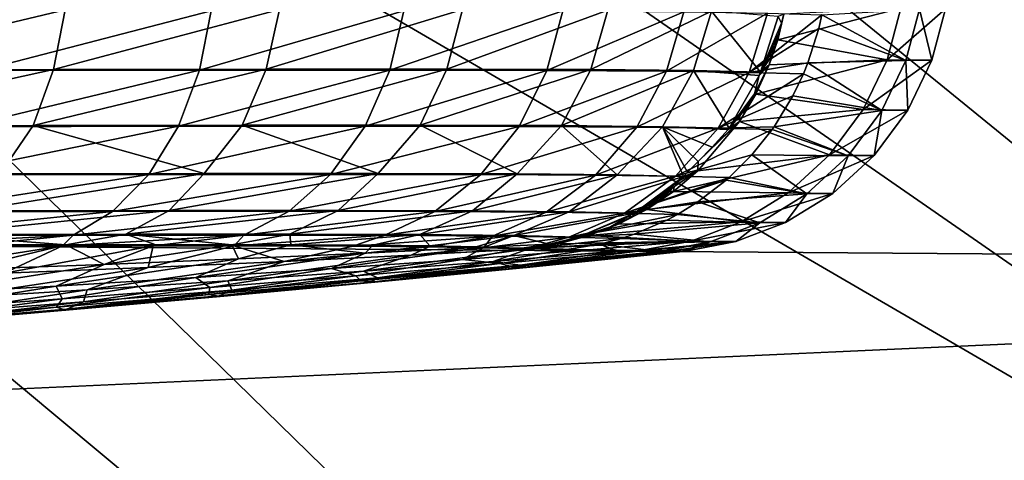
# Model space of a CAD drawing. Header units: metres. Extents: x -109 to 109, y -19 to 107.
# Tile 296 of 315: x 94.21 to 98.22, y -0.97 to 0.83. Entities that reach past the tile are written whole.
import ezdxf

# ---------------------------------------------------------------- set-up
doc = ezdxf.new("R2010")
doc.units = ezdxf.units.M
doc.layers.add('solid_21_412_310_XXX', color=7, linetype='CONTINUOUS')

msp = doc.modelspace()

# ---------------------------------------------------------------- linework, layer by layer
at = {"layer": 'solid_21_412_310_XXX'}
for points in [[(104.017494, -0.025913, 65.860069), (91.482483, 5.837275, 60.82386), (91.93364, 6.832995, 60.82386)], [(105.328194, 3.138393, 65.860069), (104.017494, -0.025913, 65.860069), (91.93364, 6.832995, 60.82386)], [(102.360748, -3.023567, 65.860069), (90.967171, 4.873193, 60.82386), (91.482483, 5.837275, 60.82386)], [(104.017494, -0.025913, 65.860069), (102.360748, -3.023567, 65.860069), (91.482483, 5.837275, 60.82386)], [(102.360748, -3.023567, 65.860069), (90.389908, 3.944878, 60.82386), (90.967171, 4.873193, 60.82386)], [(100.378792, -5.816883, 65.860069), (89.753166, 3.056306, 60.82386), (90.389908, 3.944878, 60.82386)], [(102.360748, -3.023567, 65.860069), (100.378792, -5.816883, 65.860069), (90.389908, 3.944878, 60.82386)], [(46.424351, 3.370162, 71.355003), (47.63007, 0.256397, 71.355003), (106.461197, 3.02752, 71.355003)], [(100.378792, -5.816883, 65.860069), (89.059669, 2.211281, 60.82386), (89.753166, 3.056306, 60.82386)], [(47.63007, 0.256397, 71.355003), (105.859047, 1.405282, 71.355003), (106.461197, 3.02752, 71.355003)], [(98.096535, -8.370722, 65.860069), (88.312393, 1.413422, 60.82386), (89.059669, 2.211281, 60.82386)], [(100.378792, -5.816883, 65.860069), (98.096535, -8.370722, 65.860069), (89.059669, 2.211281, 60.82386)], [(47.63007, 0.256397, 71.355003), (105.169128, -0.181634, 71.355003), (105.859047, 1.405282, 71.355003)], [(95.542702, -10.652973, 65.860069), (87.514534, 0.666146, 60.82386), (88.312393, 1.413422, 60.82386)], [(98.096535, -8.370722, 65.860069), (95.542702, -10.652973, 65.860069), (88.312393, 1.413422, 60.82386)], [(94.393547, 0.865992, 11.989956), (93.367905, 0.62198, 12.687929), (94.347107, 0.62357, 11.928825)], [(94.393547, 0.865992, 11.989956), (93.40435, 0.864235, 12.755496), (93.367905, 0.62198, 12.687929)], [(94.988487, 0.862432, -10.923834), (94.941299, 0.620354, -10.863158), (94.051201, 0.618773, -11.634346)], [(94.087761, 0.860639, -11.702121), (94.988487, 0.862432, -10.923834), (94.051201, 0.618773, -11.634346)], [(95.267342, 0.867361, 11.097756), (94.347107, 0.62357, 11.928825), (95.212112, 0.624843, 11.044469)], [(95.267342, 0.867361, 11.097756), (94.393547, 0.865992, 11.989956), (94.347107, 0.62357, 11.928825)], [(95.772537, 0.863052, -10.023523), (95.715881, 0.620906, -9.971864), (94.941299, 0.620354, -10.863158)], [(94.988487, 0.862432, -10.923834), (95.772537, 0.863052, -10.023523), (94.941299, 0.620354, -10.863158)], [(96.011978, 0.867567, 10.086966), (95.212112, 0.624843, 11.044469), (95.948944, 0.625066, 10.043359)], [(96.011978, 0.867567, 10.086966), (95.267342, 0.867361, 11.097756), (95.212112, 0.624843, 11.044469)], [(95.772537, 0.863052, -10.023523), (96.420334, 0.862005, -9.017041), (95.715881, 0.620906, -9.971864)], [(96.420334, 0.862005, -9.017041), (96.355736, 0.61996, -8.976201), (95.715881, 0.620906, -9.971864)], [(96.604263, 0.865576, 8.973665), (96.011978, 0.867567, 10.086966), (95.948944, 0.625066, 10.043359)], [(96.604263, 0.865576, 8.973665), (95.948944, 0.625066, 10.043359), (96.534904, 0.623298, 8.941531)], [(96.420334, 0.862005, -9.017041), (96.913506, 0.858696, -7.932732), (96.355736, 0.61996, -8.976201)], [(96.913506, 0.858696, -7.932732), (96.84317, 0.616963, -7.903735), (96.355736, 0.61996, -8.976201)], [(97.025581, 0.860558, 7.801952), (96.604263, 0.865576, 8.973665), (96.534904, 0.623298, 8.941531)], [(97.025581, 0.860558, 7.801952), (96.534904, 0.623298, 8.941531), (96.952301, 0.618721, 7.781265)], [(96.913506, 0.858696, -7.932732), (97.253418, 0.853131, -6.820334), (96.84317, 0.616963, -7.903735)], [(97.253418, 0.853131, -6.820334), (97.179916, 0.611883, -6.802095), (96.84317, 0.616963, -7.903735)], [(97.025581, 0.860558, 7.801952), (96.952301, 0.618721, 7.781265), (97.225876, 0.612202, 6.64111)], [(97.297707, 0.839966, 6.654382), (97.025581, 0.860558, 7.801952), (97.225876, 0.612202, 6.64111)], [(97.253418, 0.853131, -6.820334), (97.475136, 0.846311, -5.738692), (97.179916, 0.611883, -6.802095)], [(97.179916, 0.611883, -6.802095), (97.475136, 0.846311, -5.738692), (97.462814, 0.791023, -5.736848)], [(97.296577, 0.744118, 6.53704), (97.797493, 0.87366, 3.490627), (97.320656, 0.848227, 6.550627)], [(97.296577, 0.744118, 6.53704), (97.741035, 0.663315, 3.484658), (97.797493, 0.87366, 3.490627)], [(97.296577, 0.744118, 6.53704), (97.320656, 0.848227, 6.550627), (97.299759, 0.770686, 6.559823)], [(97.311104, 0.812829, 6.558282), (97.320656, 0.848227, 6.550627), (97.297707, 0.839966, 6.654382)], [(97.299759, 0.770686, 6.559823), (97.320656, 0.848227, 6.550627), (97.311104, 0.812829, 6.558282)], [(97.816872, 0.659518, -2.677754), (97.462814, 0.791023, -5.736848), (97.475136, 0.846311, -5.738692)], [(97.873238, 0.86948, -2.682392), (97.816872, 0.659518, -2.677754), (97.475136, 0.846311, -5.738692)], [(97.979607, 0.870799, 0.405925), (97.797493, 0.87366, 3.490627), (97.741035, 0.663315, 3.484658)], [(97.979607, 0.870799, 0.405925), (97.741035, 0.663315, 3.484658), (97.923088, 0.6609, 0.405311)], [(97.923088, 0.6609, 0.405311), (97.816872, 0.659518, -2.677754), (97.873238, 0.86948, -2.682392)], [(97.979607, 0.870799, 0.405925), (97.923088, 0.6609, 0.405311), (97.873238, 0.86948, -2.682392)], [(97.311104, 0.812829, 6.558282), (97.297707, 0.839966, 6.654382), (97.225876, 0.612202, 6.64111)], [(97.299759, 0.770686, 6.559823), (97.311104, 0.812829, 6.558282), (97.225876, 0.612202, 6.64111)], [(97.179916, 0.611883, -6.802095), (97.462814, 0.791023, -5.736848), (97.418777, 0.650511, -5.72992)], [(97.28447, 0.720278, 6.559211), (97.299759, 0.770686, 6.559823), (97.225876, 0.612202, 6.64111)], [(97.296577, 0.744118, 6.53704), (97.299759, 0.770686, 6.559823), (97.28447, 0.720278, 6.559211)], [(97.816872, 0.659518, -2.677754), (97.418777, 0.650511, -5.72992), (97.462814, 0.791023, -5.736848)], [(97.296577, 0.744118, 6.53704), (97.271591, 0.679328, 6.551898), (97.26136, 0.642292, 6.531114)], [(97.296577, 0.744118, 6.53704), (97.26136, 0.642292, 6.531114), (97.741035, 0.663315, 3.484658)], [(97.296577, 0.744118, 6.53704), (97.28447, 0.720278, 6.559211), (97.271591, 0.679328, 6.551898)], [(97.271591, 0.679328, 6.551898), (97.28447, 0.720278, 6.559211), (97.225876, 0.612202, 6.64111)], [(95.542702, -10.652973, 65.860069), (86.66951, -0.027348, 60.82386), (87.514534, 0.666146, 60.82386)], [(97.179916, 0.611883, -6.802095), (97.418777, 0.650511, -5.72992), (97.400665, 0.605938, -5.726995)], [(97.200829, 0.524627, 6.553236), (97.26136, 0.642292, 6.531114), (97.219986, 0.598703, 6.639989)], [(97.206856, 0.523506, 6.520854), (97.26136, 0.642292, 6.531114), (97.200829, 0.524627, 6.553236)], [(97.206856, 0.523506, 6.520854), (97.741035, 0.663315, 3.484658), (97.26136, 0.642292, 6.531114)], [(97.206856, 0.523506, 6.520854), (97.643219, 0.459852, 3.474401), (97.741035, 0.663315, 3.484658)], [(97.26136, 0.642292, 6.531114), (97.225876, 0.612202, 6.64111), (97.219986, 0.598703, 6.639989)], [(97.26136, 0.642292, 6.531114), (97.271591, 0.679328, 6.551898), (97.225876, 0.612202, 6.64111)], [(97.719223, 0.456399, -2.669806), (97.400665, 0.605938, -5.726995), (97.418777, 0.650511, -5.72992)], [(97.816872, 0.659518, -2.677754), (97.719223, 0.456399, -2.669806), (97.418777, 0.650511, -5.72992)], [(97.923088, 0.6609, 0.405311), (97.741035, 0.663315, 3.484658), (97.643219, 0.459852, 3.474401)], [(97.923088, 0.6609, 0.405311), (97.643219, 0.459852, 3.474401), (97.825188, 0.457838, 0.404221)], [(97.825188, 0.457838, 0.404221), (97.719223, 0.456399, -2.669806), (97.816872, 0.659518, -2.677754)], [(97.923088, 0.6609, 0.405311), (97.825188, 0.457838, 0.404221), (97.816872, 0.659518, -2.677754)], [(94.347107, 0.62357, 11.928825), (93.300728, 0.393446, 12.574759), (94.263908, 0.3949, 11.826693)], [(94.347107, 0.62357, 11.928825), (93.367905, 0.62198, 12.687929), (93.300728, 0.393446, 12.574759)], [(94.941299, 0.620354, -10.863158), (94.855156, 0.391968, -10.763799), (93.981491, 0.390561, -11.522933)], [(94.051201, 0.618773, -11.634346), (94.941299, 0.620354, -10.863158), (93.981491, 0.390561, -11.522933)], [(95.212112, 0.624843, 11.044469), (94.263908, 0.3949, 11.826693), (95.114838, 0.396093, 10.955541)], [(95.212112, 0.624843, 11.044469), (94.347107, 0.62357, 11.928825), (94.263908, 0.3949, 11.826693)], [(95.715881, 0.620906, -9.971864), (95.615158, 0.392465, -9.887425), (94.855156, 0.391968, -10.763799)], [(94.941299, 0.620354, -10.863158), (95.715881, 0.620906, -9.971864), (94.855156, 0.391968, -10.763799)], [(95.948944, 0.625066, 10.043359), (95.114838, 0.396093, 10.955541), (95.839233, 0.396331, 9.970448)], [(95.948944, 0.625066, 10.043359), (95.212112, 0.624843, 11.044469), (95.114838, 0.396093, 10.955541)], [(95.715881, 0.620906, -9.971864), (96.355736, 0.61996, -8.976201), (95.615158, 0.392465, -9.887425)], [(96.355736, 0.61996, -8.976201), (96.242859, 0.391602, -8.909308), (95.615158, 0.392465, -9.887425)], [(96.534904, 0.623298, 8.941531), (95.948944, 0.625066, 10.043359), (95.839233, 0.396331, 9.970448)], [(96.534904, 0.623298, 8.941531), (95.839233, 0.396331, 9.970448), (96.415192, 0.394746, 8.88729)], [(96.355736, 0.61996, -8.976201), (96.84317, 0.616963, -7.903735), (96.242859, 0.391602, -8.909308)], [(96.84317, 0.616963, -7.903735), (96.72155, 0.388859, -7.855723), (96.242859, 0.391602, -8.909308)], [(96.952301, 0.618721, 7.781265), (96.534904, 0.623298, 8.941531), (96.415192, 0.394746, 8.88729)], [(96.952301, 0.618721, 7.781265), (96.415192, 0.394746, 8.88729), (96.826401, 0.390529, 7.745417)], [(96.84317, 0.616963, -7.903735), (97.179916, 0.611883, -6.802095), (96.72155, 0.388859, -7.855723)], [(97.179916, 0.611883, -6.802095), (97.053513, 0.384177, -6.770908), (96.72155, 0.388859, -7.855723)], [(96.952301, 0.618721, 7.781265), (96.826401, 0.390529, 7.745417), (97.098068, 0.384673, 6.616354)], [(97.219986, 0.598703, 6.639989), (96.952301, 0.618721, 7.781265), (97.098068, 0.384673, 6.616354)], [(97.219986, 0.598703, 6.639989), (97.225876, 0.612202, 6.64111), (96.952301, 0.618721, 7.781265)], [(97.179916, 0.611883, -6.802095), (97.400665, 0.605938, -5.726995), (97.053513, 0.384177, -6.770908)], [(97.053513, 0.384177, -6.770908), (97.400665, 0.605938, -5.726995), (97.357582, 0.516025, -5.719939)], [(97.719223, 0.456399, -2.669806), (97.357582, 0.516025, -5.719939), (97.400665, 0.605938, -5.726995)], [(97.200829, 0.524627, 6.553236), (97.219986, 0.598703, 6.639989), (97.098068, 0.384673, 6.616354)], [(97.14122, 0.434681, 6.578948), (97.200829, 0.524627, 6.553236), (97.098068, 0.384673, 6.616354)], [(97.206856, 0.523506, 6.520854), (97.14122, 0.434681, 6.578948), (97.139641, 0.410973, 6.507993)], [(97.206856, 0.523506, 6.520854), (97.139641, 0.410973, 6.507993), (97.643219, 0.459852, 3.474401)], [(97.206856, 0.523506, 6.520854), (97.200829, 0.524627, 6.553236), (97.14122, 0.434681, 6.578948)], [(97.053513, 0.384177, -6.770908), (97.357582, 0.516025, -5.719939), (97.280937, 0.390272, -5.707186)], [(97.719223, 0.456399, -2.669806), (97.280937, 0.390272, -5.707186), (97.357582, 0.516025, -5.719939)], [(97.139641, 0.410973, 6.507993), (97.50695, 0.275182, 3.460165), (97.643219, 0.459852, 3.474401)], [(97.719223, 0.456399, -2.669806), (97.583191, 0.271959, -2.658786), (97.280937, 0.390272, -5.707186)], [(97.825188, 0.457838, 0.404221), (97.643219, 0.459852, 3.474401), (97.50695, 0.275182, 3.460165)], [(97.825188, 0.457838, 0.404221), (97.50695, 0.275182, 3.460165), (97.688805, 0.273436, 0.402687)], [(97.688805, 0.273436, 0.402687), (97.583191, 0.271959, -2.658786), (97.719223, 0.456399, -2.669806)], [(97.825188, 0.457838, 0.404221), (97.688805, 0.273436, 0.402687), (97.719223, 0.456399, -2.669806)], [(97.139641, 0.410973, 6.507993), (96.972191, 0.248468, 6.655604), (96.97065, 0.211245, 6.47515)], [(97.139641, 0.410973, 6.507993), (96.97065, 0.211245, 6.47515), (97.50695, 0.275182, 3.460165)], [(97.139641, 0.410973, 6.507993), (97.028946, 0.307527, 6.650012), (96.972191, 0.248468, 6.655604)], [(97.139641, 0.410973, 6.507993), (97.094337, 0.379137, 6.615623), (97.028946, 0.307527, 6.650012)], [(97.14122, 0.434681, 6.578948), (97.098068, 0.384673, 6.616354), (97.094337, 0.379137, 6.615623)], [(97.139641, 0.410973, 6.507993), (97.14122, 0.434681, 6.578948), (97.094337, 0.379137, 6.615623)], [(94.263908, 0.3949, 11.826693), (93.300728, 0.393446, 12.574759), (94.129211, 0.198526, 11.70491)], [(94.855156, 0.391968, -10.763799), (94.734245, 0.195751, -10.630178), (93.882118, 0.194425, -11.372846)], [(93.981491, 0.390561, -11.522933), (94.855156, 0.391968, -10.763799), (93.882118, 0.194425, -11.372846)], [(94.263908, 0.3949, 11.826693), (94.129211, 0.198526, 11.70491), (94.960571, 0.199689, 10.857961)], [(95.114838, 0.396093, 10.955541), (94.263908, 0.3949, 11.826693), (94.960571, 0.199689, 10.857961)], [(95.615158, 0.392465, -9.887425), (95.475182, 0.196219, -9.773952), (94.734245, 0.195751, -10.630178)], [(94.855156, 0.391968, -10.763799), (95.615158, 0.392465, -9.887425), (94.734245, 0.195751, -10.630178)], [(95.114838, 0.396093, 10.955541), (94.960571, 0.199689, 10.857961), (95.669144, 0.199966, 9.901379)], [(95.839233, 0.396331, 9.970448), (95.114838, 0.396093, 10.955541), (95.669144, 0.199966, 9.901379)], [(95.615158, 0.392465, -9.887425), (96.242859, 0.391602, -8.909308), (95.475182, 0.196219, -9.773952)], [(96.242859, 0.391602, -8.909308), (96.087021, 0.19539, -8.819309), (95.475182, 0.196219, -9.773952)], [(95.839233, 0.396331, 9.970448), (95.669144, 0.199966, 9.901379), (96.23436, 0.198535, 8.850266)], [(96.415192, 0.394746, 8.88729), (95.839233, 0.396331, 9.970448), (96.23436, 0.198535, 8.850266)], [(96.242859, 0.391602, -8.909308), (96.72155, 0.388859, -7.855723), (96.087021, 0.19539, -8.819309)], [(96.72155, 0.388859, -7.855723), (96.554329, 0.192761, -7.790784), (96.087021, 0.19539, -8.819309)], [(96.415192, 0.394746, 8.88729), (96.23436, 0.198535, 8.850266), (96.641281, 0.194595, 7.738678)], [(96.826401, 0.390529, 7.745417), (96.415192, 0.394746, 8.88729), (96.641281, 0.194595, 7.738678)], [(96.72155, 0.388859, -7.855723), (97.053513, 0.384177, -6.770908), (96.554329, 0.192761, -7.790784)], [(97.053513, 0.384177, -6.770908), (96.880058, 0.188261, -6.728102), (96.554329, 0.192761, -7.790784)], [(96.826401, 0.390529, 7.745417), (96.641281, 0.194595, 7.738678), (96.912003, 0.187846, 6.629106)], [(96.928581, 0.204543, 6.641099), (96.826401, 0.390529, 7.745417), (96.912003, 0.187846, 6.629106)], [(97.094337, 0.379137, 6.615623), (97.098068, 0.384673, 6.616354), (96.826401, 0.390529, 7.745417)], [(97.028946, 0.307527, 6.650012), (97.094337, 0.379137, 6.615623), (96.826401, 0.390529, 7.745417)], [(96.972191, 0.248468, 6.655604), (97.028946, 0.307527, 6.650012), (96.826401, 0.390529, 7.745417)], [(96.928581, 0.204543, 6.641099), (96.972191, 0.248468, 6.655604), (96.826401, 0.390529, 7.745417)], [(97.053513, 0.384177, -6.770908), (97.272949, 0.378916, -5.705846), (96.880058, 0.188261, -6.728102)], [(96.880058, 0.188261, -6.728102), (97.272949, 0.378916, -5.705846), (97.190193, 0.275435, -5.691888)], [(97.053513, 0.384177, -6.770908), (97.280937, 0.390272, -5.707186), (97.272949, 0.378916, -5.705846)], [(97.583191, 0.271959, -2.658786), (97.190193, 0.275435, -5.691888), (97.272949, 0.378916, -5.705846)], [(97.583191, 0.271959, -2.658786), (97.272949, 0.378916, -5.705846), (97.280937, 0.390272, -5.707186)], [(47.63007, 0.256397, 71.355003), (49.157257, -2.713229, 71.355003), (105.169128, -0.181634, 71.355003)], [(96.870888, 0.126619, 6.455557), (97.337799, 0.12042, 3.442532), (97.50695, 0.275182, 3.460165)], [(96.97065, 0.211245, 6.47515), (96.870888, 0.126619, 6.455557), (97.50695, 0.275182, 3.460165)], [(96.880058, 0.188261, -6.728102), (97.190193, 0.275435, -5.691888), (97.097733, 0.183292, -5.676156)], [(96.97065, 0.211245, 6.47515), (96.972191, 0.248468, 6.655604), (96.928581, 0.204543, 6.641099)], [(97.414307, 0.117247, -2.645143), (97.097733, 0.183292, -5.676156), (97.190193, 0.275435, -5.691888)], [(97.583191, 0.271959, -2.658786), (97.414307, 0.117247, -2.645143), (97.190193, 0.275435, -5.691888)], [(97.688805, 0.273436, 0.402687), (97.50695, 0.275182, 3.460165), (97.337799, 0.12042, 3.442532)], [(97.688805, 0.273436, 0.402687), (97.337799, 0.12042, 3.442532), (97.519485, 0.118733, 0.40077)], [(97.519485, 0.118733, 0.40077), (97.414307, 0.117247, -2.645143), (97.583191, 0.271959, -2.658786)], [(97.688805, 0.273436, 0.402687), (97.519485, 0.118733, 0.40077), (97.583191, 0.271959, -2.658786)], [(96.97065, 0.211245, 6.47515), (96.874046, 0.147437, 6.572877), (96.870888, 0.126619, 6.455557)], [(96.97065, 0.211245, 6.47515), (96.895905, 0.171388, 6.612255), (96.874046, 0.147437, 6.572877)], [(96.97065, 0.211245, 6.47515), (96.912003, 0.187846, 6.629106), (96.895905, 0.171388, 6.612255)], [(96.97065, 0.211245, 6.47515), (96.928581, 0.204543, 6.641099), (96.912003, 0.187846, 6.629106)], [(94.734245, 0.195751, -10.630178), (94.587349, 0.04537, -10.471231), (93.760475, 0.044005, -11.194138)], [(93.882118, 0.194425, -11.372846), (94.734245, 0.195751, -10.630178), (93.760475, 0.044005, -11.194138)], [(94.960571, 0.199689, 10.857961), (94.007492, 0.048263, 11.522847), (94.81752, 0.049437, 10.691175)], [(94.960571, 0.199689, 10.857961), (94.129211, 0.198526, 11.70491), (94.007492, 0.048263, 11.522847)], [(95.475182, 0.196219, -9.773952), (95.305946, 0.045843, -9.639017), (94.587349, 0.04537, -10.471231)], [(94.734245, 0.195751, -10.630178), (95.475182, 0.196219, -9.773952), (94.587349, 0.04537, -10.471231)], [(95.669144, 0.199966, 9.901379), (94.81752, 0.049437, 10.691175), (95.505943, 0.049669, 9.753459)], [(95.669144, 0.199966, 9.901379), (94.960571, 0.199689, 10.857961), (94.81752, 0.049437, 10.691175)], [(95.475182, 0.196219, -9.773952), (96.087021, 0.19539, -8.819309), (95.305946, 0.045843, -9.639017)], [(96.087021, 0.19539, -8.819309), (95.899208, 0.04498, -8.712195), (95.305946, 0.045843, -9.639017)], [(96.23436, 0.198535, 8.850266), (95.669144, 0.199966, 9.901379), (95.505943, 0.049669, 9.753459)], [(96.23436, 0.198535, 8.850266), (95.505943, 0.049669, 9.753459), (96.053001, 0.048106, 8.72493)], [(96.087021, 0.19539, -8.819309), (96.554329, 0.192761, -7.790784), (95.899208, 0.04498, -8.712195)], [(96.554329, 0.192761, -7.790784), (96.35318, 0.042275, -7.713227), (95.899208, 0.04498, -8.712195)], [(96.641281, 0.194595, 7.738678), (96.23436, 0.198535, 8.850266), (96.053001, 0.048106, 8.72493)], [(96.641281, 0.194595, 7.738678), (96.053001, 0.048106, 8.72493), (96.446243, 0.043952, 7.636456)], [(96.554329, 0.192761, -7.790784), (96.880058, 0.188261, -6.728102), (96.35318, 0.042275, -7.713227)], [(96.880058, 0.188261, -6.728102), (96.671562, 0.03767, -6.676528), (96.35318, 0.042275, -7.713227)], [(96.912003, 0.187846, 6.629106), (96.641281, 0.194595, 7.738678), (96.446243, 0.043952, 7.636456)], [(96.912003, 0.187846, 6.629106), (96.446243, 0.043952, 7.636456), (96.712418, 0.038408, 6.539506)], [(96.880058, 0.188261, -6.728102), (97.097733, 0.183292, -5.676156), (96.671562, 0.03767, -6.676528)], [(96.671562, 0.03767, -6.676528), (97.097733, 0.183292, -5.676156), (97.086021, 0.172975, -5.674155)], [(96.671562, 0.03767, -6.676528), (97.086021, 0.172975, -5.674155), (96.969994, 0.083868, -5.654257)], [(96.895905, 0.171388, 6.612255), (96.912003, 0.187846, 6.629106), (96.712418, 0.038408, 6.539506)], [(96.895905, 0.171388, 6.612255), (96.712418, 0.038408, 6.539506), (96.874046, 0.147437, 6.572877)], [(97.414307, 0.117247, -2.645143), (96.969994, 0.083868, -5.654257), (97.086021, 0.172975, -5.674155)], [(97.414307, 0.117247, -2.645143), (97.086021, 0.172975, -5.674155), (97.097733, 0.183292, -5.676156)], [(96.854744, 0.125951, 6.527891), (96.874046, 0.147437, 6.572877), (96.712418, 0.038408, 6.539506)], [(96.819931, 0.096339, 6.490357), (96.854744, 0.125951, 6.527891), (96.712418, 0.038408, 6.539506)], [(96.870888, 0.126619, 6.455557), (96.770737, 0.062326, 6.465828), (96.762642, 0.053719, 6.434184)], [(96.870888, 0.126619, 6.455557), (96.762642, 0.053719, 6.434184), (97.337799, 0.12042, 3.442532)], [(96.762642, 0.053719, 6.434184), (97.146202, 0.002242, 3.422591), (97.337799, 0.12042, 3.442532)], [(96.870888, 0.126619, 6.455557), (96.819931, 0.096339, 6.490357), (96.770737, 0.062326, 6.465828)], [(96.870888, 0.126619, 6.455557), (96.854744, 0.125951, 6.527891), (96.819931, 0.096339, 6.490357)], [(96.870888, 0.126619, 6.455557), (96.874046, 0.147437, 6.572877), (96.854744, 0.125951, 6.527891)], [(97.519485, 0.118733, 0.40077), (97.337799, 0.12042, 3.442532), (97.146202, 0.002242, 3.422591)], [(96.671562, 0.03767, -6.676528), (96.969994, 0.083868, -5.654257), (96.887215, 0.032688, -5.639989)], [(96.770737, 0.062326, 6.465828), (96.819931, 0.096339, 6.490357), (96.712418, 0.038408, 6.539506)], [(97.222954, -0.001084, -2.629716), (96.887215, 0.032688, -5.639989), (96.969994, 0.083868, -5.654257)], [(97.414307, 0.117247, -2.645143), (97.222954, -0.001084, -2.629716), (96.969994, 0.083868, -5.654257)], [(97.519485, 0.118733, 0.40077), (97.146202, 0.002242, 3.422591), (97.327637, 0.000377, 0.398589)], [(97.327637, 0.000377, 0.398589), (97.222954, -0.001084, -2.629716), (97.414307, 0.117247, -2.645143)], [(97.519485, 0.118733, 0.40077), (97.327637, 0.000377, 0.398589), (97.414307, 0.117247, -2.645143)], [(94.587349, 0.04537, -10.471231), (94.427078, -0.05151, -10.299639), (93.627228, -0.053033, -11.001086)], [(93.760475, 0.044005, -11.194138), (94.587349, 0.04537, -10.471231), (93.627228, -0.053033, -11.001086)], [(94.81752, 0.049437, 10.691175), (93.854668, -0.048304, 11.343932), (94.640877, -0.047054, 10.535524)], [(94.81752, 0.049437, 10.691175), (94.007492, 0.048263, 11.522847), (93.854668, -0.048304, 11.343932)], [(95.305946, 0.045843, -9.639017), (95.121765, -0.051, -9.493369), (94.427078, -0.05151, -10.299639)], [(94.587349, 0.04537, -10.471231), (95.305946, 0.045843, -9.639017), (94.427078, -0.05151, -10.299639)], [(95.505943, 0.049669, 9.753459), (94.640877, -0.047054, 10.535524), (95.308365, -0.046848, 9.62556)], [(95.505943, 0.049669, 9.753459), (94.81752, 0.049437, 10.691175), (94.640877, -0.047054, 10.535524)], [(95.305946, 0.045843, -9.639017), (95.899208, 0.04498, -8.712195), (95.121765, -0.051, -9.493369)], [(95.899208, 0.04498, -8.712195), (95.695129, -0.051966, -8.596484), (95.121765, -0.051, -9.493369)], [(96.053001, 0.048106, 8.72493), (95.505943, 0.049669, 9.753459), (95.308365, -0.046848, 9.62556)], [(96.053001, 0.048106, 8.72493), (95.308365, -0.046848, 9.62556), (95.838562, -0.048611, 8.628834)], [(95.899208, 0.04498, -8.712195), (96.35318, 0.042275, -7.713227), (95.695129, -0.051966, -8.596484)], [(96.35318, 0.042275, -7.713227), (96.134758, -0.054943, -7.629217), (95.695129, -0.051966, -8.596484)], [(96.446243, 0.043952, 7.636456), (96.053001, 0.048106, 8.72493), (95.838562, -0.048611, 8.628834)], [(96.446243, 0.043952, 7.636456), (95.838562, -0.048611, 8.628834), (96.221199, -0.053139, 7.571338)], [(96.35318, 0.042275, -7.713227), (96.671562, 0.03767, -6.676528), (96.134758, -0.054943, -7.629217)], [(96.712418, 0.038408, 6.539506), (96.446243, 0.043952, 7.636456), (96.221199, -0.053139, 7.571338)], [(96.762642, 0.053719, 6.434184), (96.704903, 0.024946, 6.454628), (96.647507, -0.006462, 6.411343)], [(96.762642, 0.053719, 6.434184), (96.647507, -0.006462, 6.411343), (97.146202, 0.002242, 3.422591)], [(96.704903, 0.024946, 6.454628), (96.770737, 0.062326, 6.465828), (96.712418, 0.038408, 6.539506)], [(96.762642, 0.053719, 6.434184), (96.770737, 0.062326, 6.465828), (96.704903, 0.024946, 6.454628)], [(96.671562, 0.03767, -6.676528), (96.445145, -0.059948, -6.62032), (96.134758, -0.054943, -7.629217)], [(96.712418, 0.038408, 6.539506), (96.221199, -0.053139, 7.571338), (96.483627, -0.059262, 6.493128)], [(96.671562, 0.03767, -6.676528), (96.887215, 0.032688, -5.639989), (96.445145, -0.059948, -6.62032)], [(96.445145, -0.059948, -6.62032), (96.887215, 0.032688, -5.639989), (96.844162, 0.009622, -5.632547)], [(96.445145, -0.059948, -6.62032), (96.844162, 0.009622, -5.632547), (96.710861, -0.047934, -5.609425)], [(96.712418, 0.038408, 6.539506), (96.483627, -0.059262, 6.493128), (96.683716, 0.0228, 6.533664)], [(96.614761, -0.017554, 6.440883), (96.683716, 0.0228, 6.533664), (96.483627, -0.059262, 6.493128)], [(96.527, -0.053266, 6.387338), (96.943665, -0.075247, 3.401536), (97.146202, 0.002242, 3.422591)], [(96.647507, -0.006462, 6.411343), (96.527, -0.053266, 6.387338), (97.146202, 0.002242, 3.422591)], [(96.614761, -0.017554, 6.440883), (96.704903, 0.024946, 6.454628), (96.683716, 0.0228, 6.533664)], [(96.647507, -0.006462, 6.411343), (96.704903, 0.024946, 6.454628), (96.614761, -0.017554, 6.440883)], [(96.704903, 0.024946, 6.454628), (96.712418, 0.038408, 6.539506), (96.683716, 0.0228, 6.533664)], [(97.222954, -0.001084, -2.629716), (96.710861, -0.047934, -5.609425), (96.844162, 0.009622, -5.632547)], [(97.222954, -0.001084, -2.629716), (96.844162, 0.009622, -5.632547), (96.887215, 0.032688, -5.639989)], [(97.327637, 0.000377, 0.398589), (97.146202, 0.002242, 3.422591), (96.943665, -0.075247, 3.401536)], [(97.327637, 0.000377, 0.398589), (96.943665, -0.075247, 3.401536), (97.12471, -0.077522, 0.396274)], [(97.327637, 0.000377, 0.398589), (97.12471, -0.077522, 0.396274), (97.222954, -0.001084, -2.629716)], [(95.542702, -10.652973, 65.860069), (92.74939, -12.634933, 65.860069), (86.66951, -0.027348, 60.82386)], [(96.507225, -0.057199, 6.418377), (96.614761, -0.017554, 6.440883), (96.483627, -0.059262, 6.493128)], [(96.527, -0.053266, 6.387338), (96.614761, -0.017554, 6.440883), (96.507225, -0.057199, 6.418377)], [(96.647507, -0.006462, 6.411343), (96.614761, -0.017554, 6.440883), (96.527, -0.053266, 6.387338)], [(97.222954, -0.001084, -2.629716), (97.020576, -0.078925, -2.613424), (96.710861, -0.047934, -5.609425)], [(97.12471, -0.077522, 0.396274), (97.020576, -0.078925, -2.613424), (97.222954, -0.001084, -2.629716)], [(94.427078, -0.05151, -10.299639), (93.981567, -0.096261, -10.400763), (93.548569, -0.097317, -10.765196)], [(93.627228, -0.053033, -11.001086), (94.427078, -0.05151, -10.299639), (93.548569, -0.097317, -10.765196)], [(94.640877, -0.047054, 10.535524), (93.854668, -0.048304, 11.343932), (94.397263, -0.090783, 10.456444)], [(93.854668, -0.048304, 11.343932), (93.991661, -0.091484, 10.889812), (94.397263, -0.090783, 10.456444)], [(94.427078, -0.05151, -10.299639), (94.383141, -0.095522, -10.007084), (93.981567, -0.096261, -10.400763)], [(95.121765, -0.051, -9.493369), (94.751785, -0.095148, -9.586235), (94.383141, -0.095522, -10.007084)], [(94.427078, -0.05151, -10.299639), (95.121765, -0.051, -9.493369), (94.383141, -0.095522, -10.007084)], [(94.640877, -0.047054, 10.535524), (94.397263, -0.090783, 10.456444), (94.763893, -0.090414, 10.001305)], [(95.308365, -0.046848, 9.62556), (94.640877, -0.047054, 10.535524), (95.072952, -0.090482, 9.555329)], [(94.640877, -0.047054, 10.535524), (94.763893, -0.090414, 10.001305), (95.072952, -0.090482, 9.555329)], [(95.121765, -0.051, -9.493369), (95.082268, -0.095193, -9.145797), (94.751785, -0.095148, -9.586235)], [(95.308365, -0.046848, 9.62556), (95.072952, -0.090482, 9.555329), (95.312386, -0.090963, 9.155737)], [(95.121765, -0.051, -9.493369), (95.695129, -0.051966, -8.596484), (95.082268, -0.095193, -9.145797)], [(95.695129, -0.051966, -8.596484), (95.565948, -0.096606, -8.338253), (95.082268, -0.095193, -9.145797)], [(95.838562, -0.048611, 8.628834), (95.308365, -0.046848, 9.62556), (95.312386, -0.090963, 9.155737)], [(95.838562, -0.048611, 8.628834), (95.312386, -0.090963, 9.155737), (95.646873, -0.092792, 8.477993)], [(95.695129, -0.051966, -8.596484), (96.134758, -0.054943, -7.629217), (95.565948, -0.096606, -8.338253)], [(96.134758, -0.054943, -7.629217), (95.874313, -0.099224, -7.651404), (95.565948, -0.096606, -8.338253)], [(95.838562, -0.048611, 8.628834), (95.646873, -0.092792, 8.477993), (95.878975, -0.095535, 7.874649)], [(96.221199, -0.053139, 7.571338), (95.838562, -0.048611, 8.628834), (95.878975, -0.095535, 7.874649)], [(96.134758, -0.054943, -7.629217), (96.097534, -0.102564, -7.003932), (95.874313, -0.099224, -7.651404)], [(96.221199, -0.053139, 7.571338), (95.878975, -0.095535, 7.874649), (96.067467, -0.099399, 7.244427)], [(96.221199, -0.053139, 7.571338), (96.067467, -0.099399, 7.244427), (96.100929, -0.100264, 7.114679)], [(96.134758, -0.054943, -7.629217), (96.445145, -0.059948, -6.62032), (96.097534, -0.102564, -7.003932)], [(96.445145, -0.059948, -6.62032), (96.274506, -0.106641, -6.333186), (96.097534, -0.102564, -7.003932)], [(96.364784, -0.088733, 6.468988), (96.221199, -0.053139, 7.571338), (96.100929, -0.100264, 7.114679)], [(96.474396, -0.062029, 6.49126), (96.483627, -0.059262, 6.493128), (96.221199, -0.053139, 7.571338)], [(96.364784, -0.088733, 6.468988), (96.474396, -0.062029, 6.49126), (96.221199, -0.053139, 7.571338)], [(96.445145, -0.059948, -6.62032), (96.658569, -0.06535, -5.600324), (96.274506, -0.106641, -6.333186)], [(96.274506, -0.106641, -6.333186), (96.658569, -0.06535, -5.600324), (96.282722, -0.106872, -6.297104)], [(96.27594, -0.105184, 6.337047), (96.528244, -0.110835, 4.9632), (96.943665, -0.075247, 3.401536)], [(96.402519, -0.086283, 6.362447), (96.27594, -0.105184, 6.337047), (96.943665, -0.075247, 3.401536)], [(96.282722, -0.106872, -6.297104), (96.658569, -0.06535, -5.600324), (96.571625, -0.088473, -5.585157)], [(96.402885, -0.084172, 6.40582), (96.474396, -0.062029, 6.49126), (96.364784, -0.088733, 6.468988)], [(96.527, -0.053266, 6.387338), (96.402885, -0.084172, 6.40582), (96.402519, -0.086283, 6.362447)], [(96.527, -0.053266, 6.387338), (96.402519, -0.086283, 6.362447), (96.943665, -0.075247, 3.401536)], [(96.527, -0.053266, 6.387338), (96.507225, -0.057199, 6.418377), (96.402885, -0.084172, 6.40582)], [(96.402885, -0.084172, 6.40582), (96.507225, -0.057199, 6.418377), (96.474396, -0.062029, 6.49126)], [(96.445145, -0.059948, -6.62032), (96.710861, -0.047934, -5.609425), (96.658569, -0.06535, -5.600324)], [(96.507225, -0.057199, 6.418377), (96.483627, -0.059262, 6.493128), (96.474396, -0.062029, 6.49126)], [(96.528244, -0.110835, 4.9632), (96.735626, -0.113728, 3.430557), (96.943665, -0.075247, 3.401536)], [(97.020576, -0.078925, -2.613424), (96.571625, -0.088473, -5.585157), (96.658569, -0.06535, -5.600324)], [(97.020576, -0.078925, -2.613424), (96.816109, -0.117944, -2.618486), (96.571625, -0.088473, -5.585157)], [(97.020576, -0.078925, -2.613424), (96.658569, -0.06535, -5.600324), (96.710861, -0.047934, -5.609425)], [(97.12471, -0.077522, 0.396274), (96.943665, -0.075247, 3.401536), (96.735626, -0.113728, 3.430557)], [(96.747322, -0.113872, 3.321932), (97.12471, -0.077522, 0.396274), (96.735626, -0.113728, 3.430557)], [(96.747322, -0.113872, 3.321932), (96.770378, -0.114146, 3.097426), (97.12471, -0.077522, 0.396274)], [(96.770378, -0.114146, 3.097426), (96.865273, -0.115321, 1.914342), (97.12471, -0.077522, 0.396274)], [(96.819908, -0.117955, -2.57232), (96.816109, -0.117944, -2.618486), (97.020576, -0.078925, -2.613424)], [(96.827011, -0.117967, -2.484398), (96.819908, -0.117955, -2.57232), (97.020576, -0.078925, -2.613424)], [(96.899521, -0.117748, -1.257777), (96.827011, -0.117967, -2.484398), (97.020576, -0.078925, -2.613424)], [(96.865273, -0.115321, 1.914342), (96.921242, -0.116614, 0.409267), (97.12471, -0.077522, 0.396274)], [(96.92321, -0.116755, 0.226924), (96.899521, -0.117748, -1.257777), (97.020576, -0.078925, -2.613424)], [(97.12471, -0.077522, 0.396274), (96.921242, -0.116614, 0.409267), (97.020576, -0.078925, -2.613424)], [(96.921242, -0.116614, 0.409267), (96.922279, -0.116679, 0.325643), (97.020576, -0.078925, -2.613424)], [(96.922279, -0.116679, 0.325643), (96.92321, -0.116755, 0.226924), (97.020576, -0.078925, -2.613424)], [(94.383141, -0.095522, -10.007084), (94.146103, -0.20618, -8.184221), (93.530228, -0.22879, -8.561807)], [(93.981567, -0.096261, -10.400763), (94.383141, -0.095522, -10.007084), (93.530228, -0.22879, -8.561807)], [(93.980675, -0.191918, 8.95784), (94.397263, -0.090783, 10.456444), (93.991661, -0.091484, 10.889812)], [(94.553375, -0.170488, 8.543024), (94.397263, -0.090783, 10.456444), (93.980675, -0.191918, 8.95784)], [(94.751785, -0.095148, -9.586235), (94.732574, -0.182709, -7.764964), (94.146103, -0.20618, -8.184221)], [(94.383141, -0.095522, -10.007084), (94.751785, -0.095148, -9.586235), (94.146103, -0.20618, -8.184221)], [(94.553375, -0.170488, 8.543024), (94.763893, -0.090414, 10.001305), (94.397263, -0.090783, 10.456444)], [(94.553375, -0.170488, 8.543024), (95.072952, -0.090482, 9.555329), (94.763893, -0.090414, 10.001305)], [(95.099297, -0.148209, 8.092232), (95.072952, -0.090482, 9.555329), (94.553375, -0.170488, 8.543024)], [(94.751785, -0.095148, -9.586235), (95.082268, -0.095193, -9.145797), (94.732574, -0.182709, -7.764964)], [(95.082268, -0.095193, -9.145797), (95.286232, -0.158413, -7.307081), (94.732574, -0.182709, -7.764964)], [(95.099297, -0.148209, 8.092232), (95.312386, -0.090963, 9.155737), (95.072952, -0.090482, 9.555329)], [(95.082268, -0.095193, -9.145797), (95.565948, -0.096606, -8.338253), (95.286232, -0.158413, -7.307081)], [(95.615845, -0.125031, 7.608407), (95.312386, -0.090963, 9.155737), (95.099297, -0.148209, 8.092232)], [(95.565948, -0.096606, -8.338253), (95.874313, -0.099224, -7.651404), (95.286232, -0.158413, -7.307081)], [(95.874313, -0.099224, -7.651404), (95.803688, -0.133224, -6.814872), (95.286232, -0.158413, -7.307081)], [(95.615845, -0.125031, 7.608407), (95.646873, -0.092792, 8.477993), (95.312386, -0.090963, 9.155737)], [(95.478104, -0.187812, 5.780364), (96.012489, -0.150201, 5.380548), (96.100929, -0.100264, 7.114679)], [(95.615845, -0.125031, 7.608407), (95.478104, -0.187812, 5.780364), (96.100929, -0.100264, 7.114679)], [(96.282722, -0.106872, -6.297104), (96.137222, -0.15849, -4.587005), (95.608543, -0.198627, -4.974016)], [(95.803688, -0.133224, -6.814872), (96.282722, -0.106872, -6.297104), (95.608543, -0.198627, -4.974016)], [(95.615845, -0.125031, 7.608407), (95.878975, -0.095535, 7.874649), (95.646873, -0.092792, 8.477993)], [(95.615845, -0.125031, 7.608407), (96.100929, -0.100264, 7.114679), (95.878975, -0.095535, 7.874649)], [(95.874313, -0.099224, -7.651404), (96.097534, -0.102564, -7.003932), (95.803688, -0.133224, -6.814872)], [(96.097534, -0.102564, -7.003932), (96.274506, -0.106641, -6.333186), (95.803688, -0.133224, -6.814872)], [(96.274506, -0.106641, -6.333186), (96.282722, -0.106872, -6.297104), (95.803688, -0.133224, -6.814872)], [(95.878975, -0.095535, 7.874649), (96.100929, -0.100264, 7.114679), (96.067467, -0.099399, 7.244427)], [(96.012489, -0.150201, 5.380548), (96.253609, -0.104509, 6.446188), (96.100929, -0.100264, 7.114679)], [(96.012489, -0.150201, 5.380548), (96.528244, -0.110835, 4.9632), (96.253609, -0.104509, 6.446188)], [(96.164635, -0.167158, 3.587071), (96.528244, -0.110835, 4.9632), (96.012489, -0.150201, 5.380548)], [(96.364784, -0.088733, 6.468988), (96.100929, -0.100264, 7.114679), (96.253609, -0.104509, 6.446188)], [(96.282722, -0.106872, -6.297104), (96.428108, -0.111585, -5.560034), (96.137222, -0.15849, -4.587005)], [(96.137222, -0.15849, -4.587005), (96.428108, -0.111585, -5.560034), (96.639275, -0.116304, -4.229615)], [(96.137222, -0.15849, -4.587005), (96.639275, -0.116304, -4.229615), (96.644585, -0.116383, -4.190549)], [(96.137222, -0.15849, -4.587005), (96.644585, -0.116383, -4.190549), (96.247032, -0.172993, -2.824722)], [(96.164635, -0.167158, 3.587071), (96.747322, -0.113872, 3.321932), (96.528244, -0.110835, 4.9632)], [(96.215813, -0.180021, 1.943686), (96.747322, -0.113872, 3.321932), (96.164635, -0.167158, 3.587071)], [(96.215813, -0.180021, 1.943686), (96.865273, -0.115321, 1.914342), (96.747322, -0.113872, 3.321932)], [(96.286339, -0.181181, 0.347602), (96.865273, -0.115321, 1.914342), (96.215813, -0.180021, 1.943686)], [(96.247032, -0.172993, -2.824722), (96.644585, -0.116383, -4.190549), (96.816109, -0.117944, -2.618486)], [(96.247032, -0.172993, -2.824722), (96.816109, -0.117944, -2.618486), (96.819908, -0.117955, -2.57232)], [(96.247032, -0.172993, -2.824722), (96.819908, -0.117955, -2.57232), (96.2537, -0.18336, -1.224416)], [(96.317169, -0.09827, 6.417026), (96.364784, -0.088733, 6.468988), (96.253609, -0.104509, 6.446188)], [(96.27594, -0.105184, 6.337047), (96.317169, -0.09827, 6.417026), (96.253609, -0.104509, 6.446188)], [(96.264839, -0.104871, 6.390357), (96.253609, -0.104509, 6.446188), (96.528244, -0.110835, 4.9632)], [(96.264839, -0.104871, 6.390357), (96.27594, -0.105184, 6.337047), (96.253609, -0.104509, 6.446188)], [(96.2537, -0.18336, -1.224416), (96.827011, -0.117967, -2.484398), (96.899521, -0.117748, -1.257777)], [(96.2537, -0.18336, -1.224416), (96.899521, -0.117748, -1.257777), (96.286339, -0.181181, 0.347602)], [(96.2537, -0.18336, -1.224416), (96.819908, -0.117955, -2.57232), (96.827011, -0.117967, -2.484398)], [(96.264839, -0.104871, 6.390357), (96.528244, -0.110835, 4.9632), (96.27594, -0.105184, 6.337047)], [(96.402519, -0.086283, 6.362447), (96.317169, -0.09827, 6.417026), (96.27594, -0.105184, 6.337047)], [(96.282722, -0.106872, -6.297104), (96.571625, -0.088473, -5.585157), (96.428108, -0.111585, -5.560034)], [(96.286339, -0.181181, 0.347602), (96.922279, -0.116679, 0.325643), (96.865273, -0.115321, 1.914342)], [(96.286339, -0.181181, 0.347602), (96.899521, -0.117748, -1.257777), (96.922279, -0.116679, 0.325643)], [(96.317169, -0.09827, 6.417026), (96.402885, -0.084172, 6.40582), (96.364784, -0.088733, 6.468988)], [(96.402519, -0.086283, 6.362447), (96.402885, -0.084172, 6.40582), (96.317169, -0.09827, 6.417026)], [(96.639275, -0.116304, -4.229615), (96.428108, -0.111585, -5.560034), (96.571625, -0.088473, -5.585157)], [(96.747322, -0.113872, 3.321932), (96.735626, -0.113728, 3.430557), (96.528244, -0.110835, 4.9632)], [(96.644585, -0.116383, -4.190549), (96.639275, -0.116304, -4.229615), (96.571625, -0.088473, -5.585157)], [(96.816109, -0.117944, -2.618486), (96.644585, -0.116383, -4.190549), (96.571625, -0.088473, -5.585157)], [(96.747322, -0.113872, 3.321932), (96.865273, -0.115321, 1.914342), (96.770378, -0.114146, 3.097426)], [(96.865273, -0.115321, 1.914342), (96.922279, -0.116679, 0.325643), (96.921242, -0.116614, 0.409267)], [(96.922279, -0.116679, 0.325643), (96.899521, -0.117748, -1.257777), (96.92321, -0.116755, 0.226924)], [(95.099297, -0.148209, 8.092232), (94.357811, -0.258537, 6.507448), (94.926125, -0.223877, 6.15689)], [(95.099297, -0.148209, 8.092232), (94.553375, -0.170488, 8.543024), (94.357811, -0.258537, 6.507448)], [(95.286232, -0.158413, -7.307081), (95.05687, -0.237225, -5.339439), (94.483719, -0.274424, -5.679913)], [(94.732574, -0.182709, -7.764964), (95.286232, -0.158413, -7.307081), (94.483719, -0.274424, -5.679913)], [(95.615845, -0.125031, 7.608407), (94.926125, -0.223877, 6.15689), (95.478104, -0.187812, 5.780364)], [(95.615845, -0.125031, 7.608407), (95.099297, -0.148209, 8.092232), (94.926125, -0.223877, 6.15689)], [(95.803688, -0.133224, -6.814872), (95.608543, -0.198627, -4.974016), (95.05687, -0.237225, -5.339439)], [(95.286232, -0.158413, -7.307081), (95.803688, -0.133224, -6.814872), (95.05687, -0.237225, -5.339439)], [(95.578102, -0.2171, 3.881969), (96.012489, -0.150201, 5.380548), (95.478104, -0.187812, 5.780364)], [(95.578102, -0.2171, 3.881969), (96.164635, -0.167158, 3.587071), (96.012489, -0.150201, 5.380548)], [(95.608543, -0.198627, -4.974016), (96.137222, -0.15849, -4.587005), (95.665611, -0.225278, -3.084229)], [(96.137222, -0.15849, -4.587005), (96.247032, -0.172993, -2.824722), (95.665611, -0.225278, -3.084229)], [(49.157257, -2.713229, 71.355003), (103.534363, -3.267636, 71.355003), (105.169128, -0.181634, 71.355003)], [(94.553375, -0.170488, 8.543024), (93.774399, -0.291897, 6.829545), (94.357811, -0.258537, 6.507448)], [(94.553375, -0.170488, 8.543024), (93.980675, -0.191918, 8.95784), (93.774399, -0.291897, 6.829545)], [(94.732574, -0.182709, -7.764964), (94.483719, -0.274424, -5.679913), (93.890915, -0.310343, -5.992314)], [(94.146103, -0.20618, -8.184221), (94.732574, -0.182709, -7.764964), (93.890915, -0.310343, -5.992314)], [(94.983803, -0.264898, 4.160468), (95.478104, -0.187812, 5.780364), (94.926125, -0.223877, 6.15689)], [(94.983803, -0.264898, 4.160468), (95.578102, -0.2171, 3.881969), (95.478104, -0.187812, 5.780364)], [(95.05687, -0.237225, -5.339439), (95.608543, -0.198627, -4.974016), (95.072823, -0.275419, -3.330066)], [(95.608543, -0.198627, -4.974016), (95.665611, -0.225278, -3.084229), (95.072823, -0.275419, -3.330066)], [(95.598137, -0.23755, 2.112066), (96.164635, -0.167158, 3.587071), (95.578102, -0.2171, 3.881969)], [(95.598137, -0.23755, 2.112066), (96.215813, -0.180021, 1.943686), (96.164635, -0.167158, 3.587071)], [(95.655411, -0.242277, 0.379448), (96.215813, -0.180021, 1.943686), (95.598137, -0.23755, 2.112066)], [(96.247032, -0.172993, -2.824722), (96.2537, -0.18336, -1.224416), (95.638962, -0.24222, -1.33777)], [(95.665611, -0.225278, -3.084229), (96.247032, -0.172993, -2.824722), (95.638962, -0.24222, -1.33777)], [(95.638962, -0.24222, -1.33777), (96.2537, -0.18336, -1.224416), (95.655411, -0.242277, 0.379448)], [(95.655411, -0.242277, 0.379448), (96.286339, -0.181181, 0.347602), (96.215813, -0.180021, 1.943686)], [(96.2537, -0.18336, -1.224416), (96.286339, -0.181181, 0.347602), (95.655411, -0.242277, 0.379448)], [(94.38224, -0.310748, 4.420097), (94.926125, -0.223877, 6.15689), (94.357811, -0.258537, 6.507448)], [(94.38224, -0.310748, 4.420097), (94.983803, -0.264898, 4.160468), (94.926125, -0.223877, 6.15689)], [(95.05687, -0.237225, -5.339439), (95.072823, -0.275419, -3.330066), (94.468933, -0.323612, -3.559806)], [(94.483719, -0.274424, -5.679913), (95.05687, -0.237225, -5.339439), (94.468933, -0.323612, -3.559806)], [(94.979271, -0.292593, 2.271348), (95.578102, -0.2171, 3.881969), (94.983803, -0.264898, 4.160468)], [(94.979271, -0.292593, 2.271348), (95.598137, -0.23755, 2.112066), (95.578102, -0.2171, 3.881969)], [(95.025017, -0.300726, 0.409631), (95.598137, -0.23755, 2.112066), (94.979271, -0.292593, 2.271348)], [(95.665611, -0.225278, -3.084229), (95.638962, -0.24222, -1.33777), (95.021278, -0.298595, -1.445215)], [(95.072823, -0.275419, -3.330066), (95.665611, -0.225278, -3.084229), (95.021278, -0.298595, -1.445215)], [(95.025017, -0.300726, 0.409631), (95.655411, -0.242277, 0.379448), (95.598137, -0.23755, 2.112066)], [(93.773628, -0.354836, 4.658774), (94.357811, -0.258537, 6.507448), (93.774399, -0.291897, 6.829545)], [(93.773628, -0.354836, 4.658774), (94.38224, -0.310748, 4.420097), (94.357811, -0.258537, 6.507448)], [(94.483719, -0.274424, -5.679913), (94.468933, -0.323612, -3.559806), (93.854607, -0.370045, -3.771267)], [(93.890915, -0.310343, -5.992314), (94.483719, -0.274424, -5.679913), (93.854607, -0.370045, -3.771267)], [(94.359253, -0.345376, 2.419981), (94.983803, -0.264898, 4.160468), (94.38224, -0.310748, 4.420097)], [(94.359253, -0.345376, 2.419981), (94.979271, -0.292593, 2.271348), (94.983803, -0.264898, 4.160468)], [(95.072823, -0.275419, -3.330066), (95.021278, -0.298595, -1.445215), (94.400482, -0.352711, -1.545671)], [(94.468933, -0.323612, -3.559806), (95.072823, -0.275419, -3.330066), (94.400482, -0.352711, -1.545671)], [(95.021278, -0.298595, -1.445215), (95.638962, -0.24222, -1.33777), (95.025017, -0.300726, 0.409631)], [(95.638962, -0.24222, -1.33777), (95.655411, -0.242277, 0.379448), (95.025017, -0.300726, 0.409631)], [(93.737633, -0.396122, 2.556679), (94.38224, -0.310748, 4.420097), (93.773628, -0.354836, 4.658774)], [(93.737633, -0.396122, 2.556679), (94.359253, -0.345376, 2.419981), (94.38224, -0.310748, 4.420097)], [(94.394974, -0.356771, 0.437839), (94.979271, -0.292593, 2.271348), (94.359253, -0.345376, 2.419981)], [(94.394974, -0.356771, 0.437839), (95.025017, -0.300726, 0.409631), (94.979271, -0.292593, 2.271348)], [(95.021278, -0.298595, -1.445215), (95.025017, -0.300726, 0.409631), (94.394974, -0.356771, 0.437839)], [(94.400482, -0.352711, -1.545671), (95.021278, -0.298595, -1.445215), (94.394974, -0.356771, 0.437839)], [(93.764671, -0.41065, 0.463813), (94.359253, -0.345376, 2.419981), (93.737633, -0.396122, 2.556679)], [(93.764671, -0.41065, 0.463813), (94.394974, -0.356771, 0.437839), (94.359253, -0.345376, 2.419981)], [(94.400482, -0.352711, -1.545671), (94.394974, -0.356771, 0.437839), (93.764671, -0.41065, 0.463813)], [(93.776329, -0.404793, -1.6382), (94.400482, -0.352711, -1.545671), (93.764671, -0.41065, 0.463813)], [(94.468933, -0.323612, -3.559806), (94.400482, -0.352711, -1.545671), (93.776329, -0.404793, -1.6382)], [(93.854607, -0.370045, -3.771267), (94.468933, -0.323612, -3.559806), (93.776329, -0.404793, -1.6382)]]:
    msp.add_3dface(points, dxfattribs=at)

doc.saveas('drawing.dxf')
